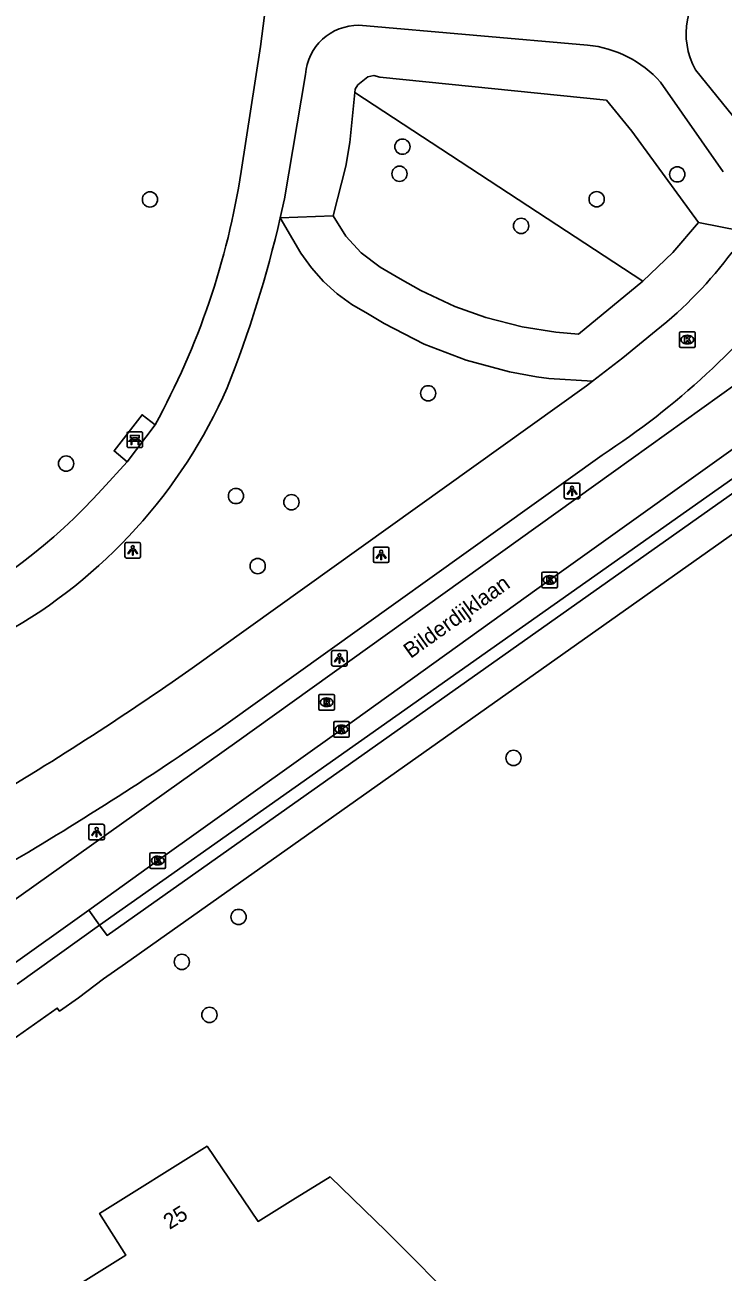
# Model space of a CAD drawing. Extents: x 161354 to 161876, y 382161 to 382804.
# Drawn here: x 161482.8 to 161527.6, y 382670 to 382750 of the extents above; entities that cross this region are included whole.
import ezdxf

# ---------------------------------------------------------------- set-up
doc = ezdxf.new("R2010")
doc.units = 0
for name, color, linetype in [('IMGEO_Bank', 7, 'Continuous'), ('IMGEO_Berm_groen', 7, 'Continuous'), ('IMGEO_Boom', 7, 'Continuous'), ('IMGEO_Fietspad_gesloten', 7, 'Continuous'), ('IMGEO_Groenvoorziening', 7, 'Continuous'), ('IMGEO_Kolk', 7, 'Continuous'), ('IMGEO_Lichtpunt', 7, 'Continuous'), ('IMGEO_Openbare_ruimte_label', 7, 'Continuous'), ('IMGEO_Pand', 7, 'Continuous'), ('IMGEO_Pand_nummerreeks', 7, 'Continuous'), ('IMGEO_Rijbaan_lokaal_open', 7, 'Continuous'), ('IMGEO_Rioolput', 7, 'Continuous'), ('IMGEO_Voetpad_gesloten', 7, 'Continuous'), ('IMGEO_Voetpad_open', 7, 'Continuous')]:
    doc.layers.add(name, color=color, linetype=linetype)

msp = doc.modelspace()

# ---------------------------------------------------------------- linework, layer by layer
at = {"layer": 'IMGEO_Bank'}
for p, q in [((161489.37, 382722.935), (161489.37, 382723.776)), ((161489.37, 382723.776), (161489.37, 382722.935)), ((161489.445, 382723.86), (161490.286, 382723.86)), ((161490.286, 382723.86), (161489.445, 382723.86)), ((161490.067, 382723.258), (161489.674, 382723.258)), ((161489.679, 382723.366), (161489.679, 382723.472)), ((161489.723, 382723.472), (161489.723, 382723.366)), ((161490.011, 382723.478), (161489.729, 382723.478)), ((161489.729, 382723.36), (161490.011, 382723.36)), ((161490.017, 382723.366), (161490.017, 382723.472)), ((161490.061, 382723.472), (161490.061, 382723.366)), ((161490.37, 382723.785), (161490.37, 382722.944)), ((161490.37, 382722.944), (161490.37, 382723.785)), ((161490.295, 382722.86), (161489.454, 382722.86)), ((161489.454, 382722.86), (161490.295, 382722.86))]:
    msp.add_line(p, q, dxfattribs=at)
for points in [[(161489.617, 382723.258), (161489.475, 382723.258), (161489.587, 382723.36), (161489.673, 382723.36)], [(161489.673, 382723.478), (161489.587, 382723.478), (161489.587, 382723.639), (161490.15, 382723.639), (161490.15, 382723.478), (161490.067, 382723.478)], [(161489.667, 382723.251), (161489.667, 382723.044), (161489.624, 382723.044), (161489.624, 382723.251)], [(161490.067, 382723.36), (161490.15, 382723.36), (161490.262, 382723.258), (161490.123, 382723.258)], [(161490.117, 382723.251), (161490.117, 382723.044), (161490.073, 382723.044), (161490.073, 382723.251)]]:
    msp.add_lwpolyline(points, dxfattribs=at)
for centre, radius, start, end in [((161489.448, 382723.782), 0.0779, 92.4484, 184.28452), ((161489.448, 382723.782), 0.0779, 92.4484, 184.28452), ((161489.617, 382723.251), 0.00671, 2.89567, 87.10433), ((161489.674, 382723.251), 0.00671, 92.89567, 177.10433), ((161489.672, 382723.471), 0.00671, 2.89567, 87.10433), ((161489.672, 382723.367), 0.00671, 272.89567, 357.10433), ((161489.729, 382723.471), 0.00671, 92.89567, 177.10433), ((161489.729, 382723.367), 0.00671, 182.89567, 267.10433), ((161490.011, 382723.471), 0.00671, 2.89567, 87.10433), ((161490.011, 382723.367), 0.00671, 272.89567, 357.10433), ((161490.068, 382723.471), 0.00671, 92.89567, 177.10433), ((161490.068, 382723.367), 0.00671, 182.89567, 267.10433), ((161490.066, 382723.251), 0.00671, 2.89567, 87.10433), ((161490.123, 382723.251), 0.00671, 92.89567, 177.10433), ((161490.292, 382723.782), 0.0779, 2.4484, 94.28452), ((161490.292, 382723.782), 0.0779, 2.4484, 94.28452), ((161489.448, 382722.938), 0.0779, 182.4484, 274.28452), ((161489.448, 382722.938), 0.0779, 182.4484, 274.28452), ((161490.292, 382722.938), 0.0779, 272.4484, 4.28452), ((161490.292, 382722.938), 0.0779, 272.4484, 4.28452)]:
    msp.add_arc(centre, radius, start, end, dxfattribs=at)
at = {"layer": 'IMGEO_Berm_groen'}
msp.add_lwpolyline([(161537.789, 382727.63), (161487.602, 382692.215)], dxfattribs=at)
at = {"layer": 'IMGEO_Boom'}
for centre in [(161507.027, 382742.156), (161506.841, 382740.418), (161524.657, 382740.38), (161490.84, 382738.773), (161519.486, 382738.785), (161514.643, 382737.075), (161508.68, 382726.337), (161485.462, 382721.827), (161496.355, 382719.749), (161499.914, 382719.352), (161497.748, 382715.257), (161514.155, 382702.949), (161496.521, 382692.749), (161492.882, 382689.868), (161494.655, 382686.468)]:
    msp.add_circle(centre, 0.489, dxfattribs=at)
at = {"layer": 'IMGEO_Fietspad_gesloten'}
for points in [[(161523.309, 382730.357), (161521.173, 382728.603), (161519.215, 382727.108)], [(161519.215, 382727.108), (161518.831, 382726.815), (161493.541, 382708.697)], [(161495.711, 382705.094), (161519.837, 382722.372)]]:
    msp.add_lwpolyline(points, dxfattribs=at)
for centre, radius, start, end in [((161505.652, 382752.27), 28.142, 308.86102, 323.16294), ((161492.377, 382764.557), 50.336, 303.06194, 322.37946), ((161374.116, 382878.995), 207.999, 300.50782, 305.04089), ((161369.649, 382886.421), 220.842, 300.49014, 304.80775)]:
    msp.add_arc(centre, radius, start, end, dxfattribs=at)
at = {"layer": 'IMGEO_Groenvoorziening'}
for points in [[(161503.968, 382745.632), (161503.996, 382745.848), (161504.175, 382746.121), (161504.807, 382746.628), (161505.196, 382746.72), (161505.571, 382746.614), (161520.108, 382745.129), (161521.735, 382743.142), (161526.015, 382737.282)], [(161502.59, 382737.711), (161503.404, 382740.907), (161503.667, 382742.421), (161503.968, 382745.632)], [(161503.968, 382745.632), (161522.438, 382733.519)], [(161502.59, 382737.711), (161499.194, 382737.594)], [(161522.438, 382733.519), (161518.328, 382730.137), (161516.873, 382730.256), (161514.699, 382730.607), (161512.38, 382731.205), (161510.398, 382731.914), (161508.214, 382732.927), (161506.884, 382733.678), (161505.598, 382734.436), (161504.378, 382735.352), (161503.397, 382736.409), (161502.59, 382737.711)], [(161499.194, 382737.594), (161499.993, 382736.196), (161500.505, 382735.322), (161501.191, 382734.375), (161501.973, 382733.505), (161502.841, 382732.721), (161503.786, 382732.033), (161504.798, 382731.447), (161505.854, 382730.804), (161508.422, 382729.493), (161511.114, 382728.457), (161513.899, 382727.708), (161515.628, 382727.396), (161516.418, 382727.291), (161519.215, 382727.108)], [(161526.015, 382737.282), (161524.366, 382735.363), (161522.438, 382733.519)], [(161528.989, 382736.528), (161528.887, 382736.619), (161528.737, 382736.752), (161526.015, 382737.282)]]:
    msp.add_lwpolyline(points, dxfattribs=at)
at = {"layer": 'IMGEO_Kolk'}
for p, q in [((161524.802, 382729.354), (161524.802, 382730.206)), ((161524.877, 382730.28), (161525.729, 382730.28)), ((161525.29, 382730.06), (161525.315, 382730.06)), ((161525.803, 382730.206), (161525.803, 382729.354)), ((161525.729, 382729.28), (161524.877, 382729.28)), ((161525.313, 382729.5), (161525.288, 382729.5)), ((161515.974, 382713.943), (161515.974, 382714.795)), ((161516.049, 382714.869), (161516.901, 382714.869)), ((161516.462, 382714.649), (161516.487, 382714.649)), ((161516.975, 382714.795), (161516.975, 382713.943)), ((161516.901, 382713.869), (161516.049, 382713.869)), ((161516.485, 382714.089), (161516.46, 382714.089)), ((161502.622, 382704.352), (161502.622, 382705.204)), ((161502.697, 382705.278), (161503.549, 382705.278)), ((161503.11, 382705.058), (161503.135, 382705.058)), ((161503.623, 382705.204), (161503.623, 382704.352)), ((161503.549, 382704.278), (161502.697, 382704.278)), ((161503.133, 382704.498), (161503.108, 382704.498)), ((161490.914, 382696.868), (161491.766, 382696.868)), ((161490.839, 382695.942), (161490.839, 382696.794)), ((161491.35, 382696.088), (161491.325, 382696.088)), ((161491.327, 382696.648), (161491.352, 382696.648)), ((161491.84, 382696.794), (161491.84, 382695.942)), ((161491.766, 382695.868), (161490.914, 382695.868))]:
    msp.add_line(p, q, dxfattribs=at)
for points in [[(161524.802, 382729.354), (161524.802, 382730.206)], [(161524.877, 382730.28), (161525.729, 382730.28)], [(161525.123, 382729.98), (161525.246, 382729.98), (161525.246, 382729.829), (161525.376, 382729.98), (161525.54, 382729.98), (161525.394, 382729.829), (161525.547, 382729.58), (161525.395, 382729.58), (161525.31, 382729.744), (161525.246, 382729.677), (161525.246, 382729.58), (161525.123, 382729.58), (161525.123, 382729.98)], [(161525.803, 382730.206), (161525.803, 382729.354)], [(161525.729, 382729.28), (161524.877, 382729.28)], [(161515.974, 382713.943), (161515.974, 382714.795)], [(161516.049, 382714.869), (161516.901, 382714.869)], [(161516.295, 382714.569), (161516.418, 382714.569), (161516.418, 382714.418), (161516.548, 382714.569), (161516.712, 382714.569), (161516.566, 382714.418), (161516.719, 382714.169), (161516.567, 382714.169), (161516.482, 382714.333), (161516.418, 382714.266), (161516.418, 382714.169), (161516.295, 382714.169), (161516.295, 382714.569)], [(161516.975, 382714.795), (161516.975, 382713.943)], [(161516.901, 382713.869), (161516.049, 382713.869)], [(161502.622, 382704.352), (161502.622, 382705.204)], [(161502.697, 382705.278), (161503.549, 382705.278)], [(161502.943, 382704.978), (161503.066, 382704.978), (161503.066, 382704.827), (161503.196, 382704.978), (161503.36, 382704.978), (161503.214, 382704.827), (161503.367, 382704.578), (161503.215, 382704.578), (161503.13, 382704.742), (161503.066, 382704.675), (161503.066, 382704.578), (161502.943, 382704.578), (161502.943, 382704.978)], [(161503.623, 382705.204), (161503.623, 382704.352)], [(161503.549, 382704.278), (161502.697, 382704.278)], [(161490.914, 382696.868), (161491.766, 382696.868)], [(161490.839, 382695.942), (161490.839, 382696.794)], [(161491.16, 382696.568), (161491.283, 382696.568), (161491.283, 382696.417), (161491.413, 382696.568), (161491.577, 382696.568), (161491.431, 382696.417), (161491.584, 382696.168), (161491.432, 382696.168), (161491.347, 382696.332), (161491.283, 382696.265), (161491.283, 382696.168), (161491.16, 382696.168), (161491.16, 382696.568)], [(161491.84, 382696.794), (161491.84, 382695.942)], [(161491.766, 382695.868), (161490.914, 382695.868)]]:
    msp.add_lwpolyline(points, dxfattribs=at)
for centre, start, end in [((161524.879, 382730.204), 91.55205, 178.44795), ((161524.879, 382730.204), 91.55205, 178.44795), ((161525.727, 382730.204), 1.55205, 88.44795), ((161525.727, 382730.204), 1.55205, 88.44795), ((161524.879, 382729.356), 181.55205, 268.44795), ((161524.879, 382729.356), 181.55205, 268.44795), ((161525.727, 382729.356), 271.55205, 358.44795), ((161525.727, 382729.356), 271.55205, 358.44795), ((161516.051, 382714.793), 91.55205, 178.44795), ((161516.051, 382714.793), 91.55205, 178.44795), ((161516.899, 382714.793), 1.55205, 88.44795), ((161516.899, 382714.793), 1.55205, 88.44795), ((161516.051, 382713.945), 181.55205, 268.44795), ((161516.051, 382713.945), 181.55205, 268.44795), ((161516.899, 382713.945), 271.55205, 358.44795), ((161516.899, 382713.945), 271.55205, 358.44795), ((161502.699, 382705.202), 91.55205, 178.44795), ((161502.699, 382705.202), 91.55205, 178.44795), ((161503.547, 382705.202), 1.55205, 88.44795), ((161503.547, 382705.202), 1.55205, 88.44795), ((161502.699, 382704.354), 181.55205, 268.44795), ((161502.699, 382704.354), 181.55205, 268.44795), ((161503.547, 382704.354), 271.55205, 358.44795), ((161503.547, 382704.354), 271.55205, 358.44795), ((161490.916, 382696.792), 91.55205, 178.44795), ((161490.916, 382696.792), 91.55205, 178.44795), ((161491.764, 382696.792), 1.55205, 88.44795), ((161491.764, 382696.792), 1.55205, 88.44795), ((161490.916, 382695.944), 181.55205, 268.44795), ((161490.916, 382695.944), 181.55205, 268.44795), ((161491.764, 382695.944), 271.55205, 358.44795), ((161491.764, 382695.944), 271.55205, 358.44795)]:
    msp.add_arc(centre, 0.0765, start, end, dxfattribs=at)
for centre, major_axis, ratio, start_param, end_param in [((161525.289, 382729.78), (-0.387, 0.002), 0.722429, 4.712389, 7.853982), ((161525.314, 382729.78), (-0.39, 0.002), 0.717154, 1.570796, 4.712389), ((161516.461, 382714.369), (-0.387, 0.002), 0.722429, 4.712389, 7.853982), ((161516.486, 382714.369), (-0.39, 0.002), 0.717154, 1.570796, 4.712389), ((161503.109, 382704.778), (-0.387, 0.002), 0.722429, 4.712389, 7.853982), ((161503.134, 382704.778), (-0.39, 0.002), 0.717154, 1.570796, 4.712389), ((161491.326, 382696.368), (-0.387, 0.002), 0.722429, 4.712389, 7.853982), ((161491.351, 382696.368), (-0.39, 0.002), 0.717154, 1.570796, 4.712389)]:
    msp.add_ellipse(centre, major_axis=major_axis, ratio=ratio, start_param=start_param, end_param=end_param, dxfattribs=at)
at = {"layer": 'IMGEO_Lichtpunt'}
for p, q in [((161517.411, 382720.478), (161517.411, 382719.671)), ((161517.411, 382720.478), (161517.411, 382719.671)), ((161518.313, 382720.573), (161517.505, 382720.573)), ((161518.313, 382720.573), (161517.505, 382720.573)), ((161518.407, 382719.671), (161518.407, 382720.478)), ((161518.407, 382719.671), (161518.407, 382720.478)), ((161517.505, 382719.577), (161518.313, 382719.577)), ((161517.505, 382719.577), (161518.313, 382719.577)), ((161489.238, 382716.671), (161489.238, 382715.864)), ((161489.238, 382716.671), (161489.238, 382715.864)), ((161490.14, 382716.766), (161489.332, 382716.766)), ((161490.14, 382716.766), (161489.332, 382716.766)), ((161490.234, 382715.864), (161490.234, 382716.671)), ((161490.234, 382715.864), (161490.234, 382716.671)), ((161505.169, 382716.377), (161505.169, 382715.57)), ((161505.169, 382716.377), (161505.169, 382715.57)), ((161506.071, 382716.472), (161505.263, 382716.472)), ((161506.071, 382716.472), (161505.263, 382716.472)), ((161506.165, 382715.57), (161506.165, 382716.377)), ((161506.165, 382715.57), (161506.165, 382716.377)), ((161489.332, 382715.77), (161490.14, 382715.77)), ((161489.332, 382715.77), (161490.14, 382715.77)), ((161505.263, 382715.476), (161506.071, 382715.476)), ((161505.263, 382715.476), (161506.071, 382715.476)), ((161502.492, 382709.743), (161502.492, 382708.936)), ((161502.492, 382709.743), (161502.492, 382708.936)), ((161503.394, 382709.838), (161502.586, 382709.838)), ((161503.394, 382709.838), (161502.586, 382709.838)), ((161503.488, 382708.936), (161503.488, 382709.743)), ((161503.488, 382708.936), (161503.488, 382709.743)), ((161502.586, 382708.842), (161503.394, 382708.842)), ((161502.586, 382708.842), (161503.394, 382708.842)), ((161486.919, 382698.599), (161486.919, 382697.792)), ((161486.919, 382698.599), (161486.919, 382697.792)), ((161487.821, 382698.694), (161487.013, 382698.694)), ((161487.821, 382698.694), (161487.013, 382698.694)), ((161487.915, 382697.792), (161487.915, 382698.599)), ((161487.915, 382697.792), (161487.915, 382698.599)), ((161487.013, 382697.698), (161487.821, 382697.698)), ((161487.013, 382697.698), (161487.821, 382697.698))]:
    msp.add_line(p, q, dxfattribs=at)
for points in [[(161517.785, 382720.142), (161517.824, 382720.114), (161517.636, 382719.852), (161517.598, 382719.879), (161517.785, 382720.142)], [(161517.887, 382720.094), (161517.934, 382720.094), (161517.934, 382719.772), (161517.887, 382719.772), (161517.887, 382720.094)], [(161517.997, 382720.114), (161518.035, 382720.141), (161518.222, 382719.879), (161518.183, 382719.851), (161517.997, 382720.114)], [(161489.612, 382716.335), (161489.651, 382716.307), (161489.463, 382716.045), (161489.425, 382716.072), (161489.612, 382716.335)], [(161489.714, 382716.287), (161489.761, 382716.287), (161489.761, 382715.965), (161489.714, 382715.965), (161489.714, 382716.287)], [(161489.824, 382716.307), (161489.862, 382716.334), (161490.049, 382716.072), (161490.01, 382716.044), (161489.824, 382716.307)], [(161505.543, 382716.041), (161505.582, 382716.013), (161505.394, 382715.751), (161505.356, 382715.778), (161505.543, 382716.041)], [(161505.645, 382715.993), (161505.692, 382715.993), (161505.692, 382715.671), (161505.645, 382715.671), (161505.645, 382715.993)], [(161505.755, 382716.013), (161505.793, 382716.04), (161505.98, 382715.778), (161505.941, 382715.75), (161505.755, 382716.013)], [(161502.866, 382709.407), (161502.905, 382709.379), (161502.717, 382709.117), (161502.679, 382709.144), (161502.866, 382709.407)], [(161502.968, 382709.359), (161503.015, 382709.359), (161503.015, 382709.037), (161502.968, 382709.037), (161502.968, 382709.359)], [(161503.078, 382709.379), (161503.116, 382709.406), (161503.303, 382709.144), (161503.264, 382709.116), (161503.078, 382709.379)], [(161487.293, 382698.263), (161487.332, 382698.235), (161487.144, 382697.973), (161487.106, 382698), (161487.293, 382698.263)], [(161487.395, 382698.215), (161487.442, 382698.215), (161487.442, 382697.893), (161487.395, 382697.893), (161487.395, 382698.215)], [(161487.505, 382698.235), (161487.543, 382698.262), (161487.73, 382698), (161487.691, 382697.972), (161487.505, 382698.235)]]:
    msp.add_lwpolyline(points, dxfattribs=at)
for centre in [(161517.91, 382720.276), (161489.737, 382716.469), (161505.668, 382716.175), (161502.991, 382709.541), (161487.418, 382698.397)]:
    msp.add_circle(centre, 0.0994, dxfattribs=at)
for centre, start, end in [((161517.505, 382720.478), 90, 180), ((161517.505, 382720.478), 90, 180), ((161518.313, 382720.478), 0, 90), ((161518.313, 382720.478), 0, 90), ((161517.505, 382719.671), 180, 270), ((161517.505, 382719.671), 180, 270), ((161518.313, 382719.671), 270, 0), ((161518.313, 382719.671), 270, 360), ((161489.332, 382716.671), 90, 180), ((161489.332, 382716.671), 90, 180), ((161490.14, 382716.671), 0, 90), ((161490.14, 382716.671), 0, 90), ((161505.263, 382716.377), 90, 180), ((161505.263, 382716.377), 90, 180), ((161506.071, 382716.377), 0, 90), ((161506.071, 382716.377), 0, 90), ((161489.332, 382715.864), 180, 270), ((161489.332, 382715.864), 180, 270), ((161490.14, 382715.864), 270, 0), ((161490.14, 382715.864), 270, 360), ((161505.263, 382715.57), 180, 270), ((161505.263, 382715.57), 180, 270), ((161506.071, 382715.57), 270, 0), ((161506.071, 382715.57), 270, 360), ((161502.586, 382709.743), 90, 180), ((161502.586, 382709.743), 90, 180), ((161503.394, 382709.743), 0, 90), ((161503.394, 382709.743), 0, 90), ((161502.586, 382708.936), 180, 270), ((161502.586, 382708.936), 180, 270), ((161503.394, 382708.936), 270, 0), ((161503.394, 382708.936), 270, 360), ((161487.013, 382698.599), 90, 180), ((161487.013, 382698.599), 90, 180), ((161487.821, 382698.599), 0, 90), ((161487.821, 382698.599), 0, 90), ((161487.013, 382697.792), 180, 270), ((161487.013, 382697.792), 180, 270), ((161487.821, 382697.792), 270, 0), ((161487.821, 382697.792), 270, 360)]:
    msp.add_arc(centre, 0.0946, start, end, dxfattribs=at)
at = {"layer": 'IMGEO_Pand'}
msp.add_lwpolyline([(161511.021, 382667.549), (161505.983, 382672.593), (161502.392, 382676.071), (161500, 382674.597), (161497.773, 382673.225), (161494.503, 382678.041), (161487.614, 382673.738), (161489.289, 382671.057), (161482.862, 382667.042), (161486.081, 382661.889), (161484.725, 382661.042), (161488.795, 382654.525), (161488.936, 382654.299), (161497.426, 382659.601), (161498.216, 382658.338), (161502.779, 382661.187), (161502.233, 382662.061), (161511.021, 382667.549)], dxfattribs=at)
at = {"layer": 'IMGEO_Rijbaan_lokaal_open'}
for points in [[(161534.16, 382731.042), (161520.561, 382721.294), (161496.406, 382703.987), (161461.177, 382678.951)], [(161486.926, 382693.195), (161491.34, 382696.368), (161503.123, 382704.778), (161516.475, 382714.369), (161530.645, 382724.485), (161536.889, 382728.907)], [(161486.926, 382693.195), (161481.611, 382689.399)]]:
    msp.add_lwpolyline(points, dxfattribs=at)
at = {"layer": 'IMGEO_Rioolput'}
for p, q in [((161501.665, 382706.096), (161501.665, 382706.948)), ((161501.74, 382707.022), (161502.592, 382707.022)), ((161502.153, 382706.802), (161502.178, 382706.802)), ((161502.666, 382706.948), (161502.666, 382706.096)), ((161502.592, 382706.022), (161501.74, 382706.022)), ((161502.176, 382706.242), (161502.151, 382706.242))]:
    msp.add_line(p, q, dxfattribs=at)
for points in [[(161501.665, 382706.096), (161501.665, 382706.948)], [(161501.74, 382707.022), (161502.592, 382707.022)], [(161502.254, 382706.72), (161502.002, 382706.722), (161502.002, 382706.322)], [(161502.002, 382706.322), (161502.126, 382706.322), (161502.126, 382706.484), (161502.137, 382706.484)], [(161502.18, 382706.641), (161502.126, 382706.641), (161502.126, 382706.56)], [(161502.126, 382706.56), (161502.178, 382706.56)], [(161502.184, 382706.455), (161502.255, 382706.322), (161502.395, 382706.322), (161502.33, 382706.448)], [(161502.666, 382706.948), (161502.666, 382706.096)], [(161502.592, 382706.022), (161501.74, 382706.022)]]:
    msp.add_lwpolyline(points, dxfattribs=at)
for centre, radius, start, end in [((161501.742, 382706.946), 0.0765, 91.55205, 178.44795), ((161501.742, 382706.946), 0.0765, 91.55205, 178.44795), ((161502.136, 382706.431), 0.0533, 26.02933, 88.69889), ((161502.162, 382706.749), 0.19, 274.7715, 282.96867), ((161502.186, 382706.545), 0.0964, 77.00612, 93.18647), ((161502.2, 382706.602), 0.0378, 276.66336, 79.67722), ((161502.253, 382706.61), 0.109, 350.36119, 89.41601), ((161502.251, 382706.61), 0.112, 277.58423, 350.98172), ((161502.235, 382706.395), 0.108, 29.51342, 73.79051), ((161502.59, 382706.946), 0.0765, 1.55205, 88.44795), ((161502.59, 382706.946), 0.0765, 1.55205, 88.44795), ((161501.742, 382706.098), 0.0765, 181.55205, 268.44795), ((161501.742, 382706.098), 0.0765, 181.55205, 268.44795), ((161502.59, 382706.098), 0.0765, 271.55205, 358.44795), ((161502.59, 382706.098), 0.0765, 271.55205, 358.44795)]:
    msp.add_arc(centre, radius, start, end, dxfattribs=at)
for centre, major_axis, ratio, start_param, end_param in [((161502.152, 382706.522), (-0.387, 0.002), 0.722429, 4.712389, 7.853982), ((161502.177, 382706.522), (-0.39, 0.002), 0.717154, 1.570796, 4.712389)]:
    msp.add_ellipse(centre, major_axis=major_axis, ratio=ratio, start_param=start_param, end_param=end_param, dxfattribs=at)
at = {"layer": 'IMGEO_Voetpad_gesloten'}
for points in [[(161499.062, 382757.386), (161497.926, 382748.575), (161496.69, 382740.553)], [(161518.907, 382748.673), (161504.241, 382749.939)], [(161500.806, 382746.786), (161499.462, 382738.808), (161499.194, 382737.594)], [(161531.663, 382739.885), (161525.827, 382747.094)], [(161527.592, 382740.54), (161523.578, 382746.297)], [(161489.381, 382721.932), (161488.535, 382722.639), (161490.336, 382724.963), (161491.169, 382724.314)], [(161491.169, 382724.314), (161489.381, 382721.932)], [(161489.381, 382721.932), (161487.776, 382720.188)]]:
    msp.add_lwpolyline(points, dxfattribs=at)
for centre, radius, start, end in [((161529.957, 382749.405), 4.733, 129.42773, 209.23673), ((161504.211, 382746.524), 3.416, 89.50451, 175.59338), ((161518.165, 382741.434), 7.277, 41.933, 84.1448), ((161447.83, 382748.107), 49.44, 331.23369, 351.21189), ((161426.836, 382754.189), 74.236, 338.25891, 347.08272), ((161465.125, 382740.155), 33.492, 299.30271, 336.29681), ((161460.556, 382744.728), 36.649, 274.62547, 317.965)]:
    msp.add_arc(centre, radius, start, end, dxfattribs=at)
at = {"layer": 'IMGEO_Voetpad_open'}
for points in [[(161537.789, 382727.63), (161538.259, 382727.022), (161488.093, 382691.571), (161487.602, 382692.215)], [(161467.896, 382674.919), (161471.792, 382677.655), (161484.889, 382686.908), (161485.031, 382686.717), (161486.262, 382687.566), (161487.851, 382688.777), (161489.273, 382689.77), (161500, 382697.359), (161539.023, 382724.966), (161539.475, 382725.265)], [(161487.602, 382692.215), (161486.926, 382693.195)], [(161487.602, 382692.215), (161482.326, 382688.441)]]:
    msp.add_lwpolyline(points, dxfattribs=at)

# ---------------------------------------------------------------- texts
at = {"layer": 'IMGEO_Openbare_ruimte_label'}
msp.add_text('Bilderdijklaan', height=1, rotation=35.6442, dxfattribs=at).set_placement((161507.555, 382709.293))
at = {"layer": 'IMGEO_Pand_nummerreeks'}
msp.add_text('25', height=1, rotation=31.98823, dxfattribs=at).set_placement((161492.096, 382672.67))

doc.saveas('drawing.dxf')
